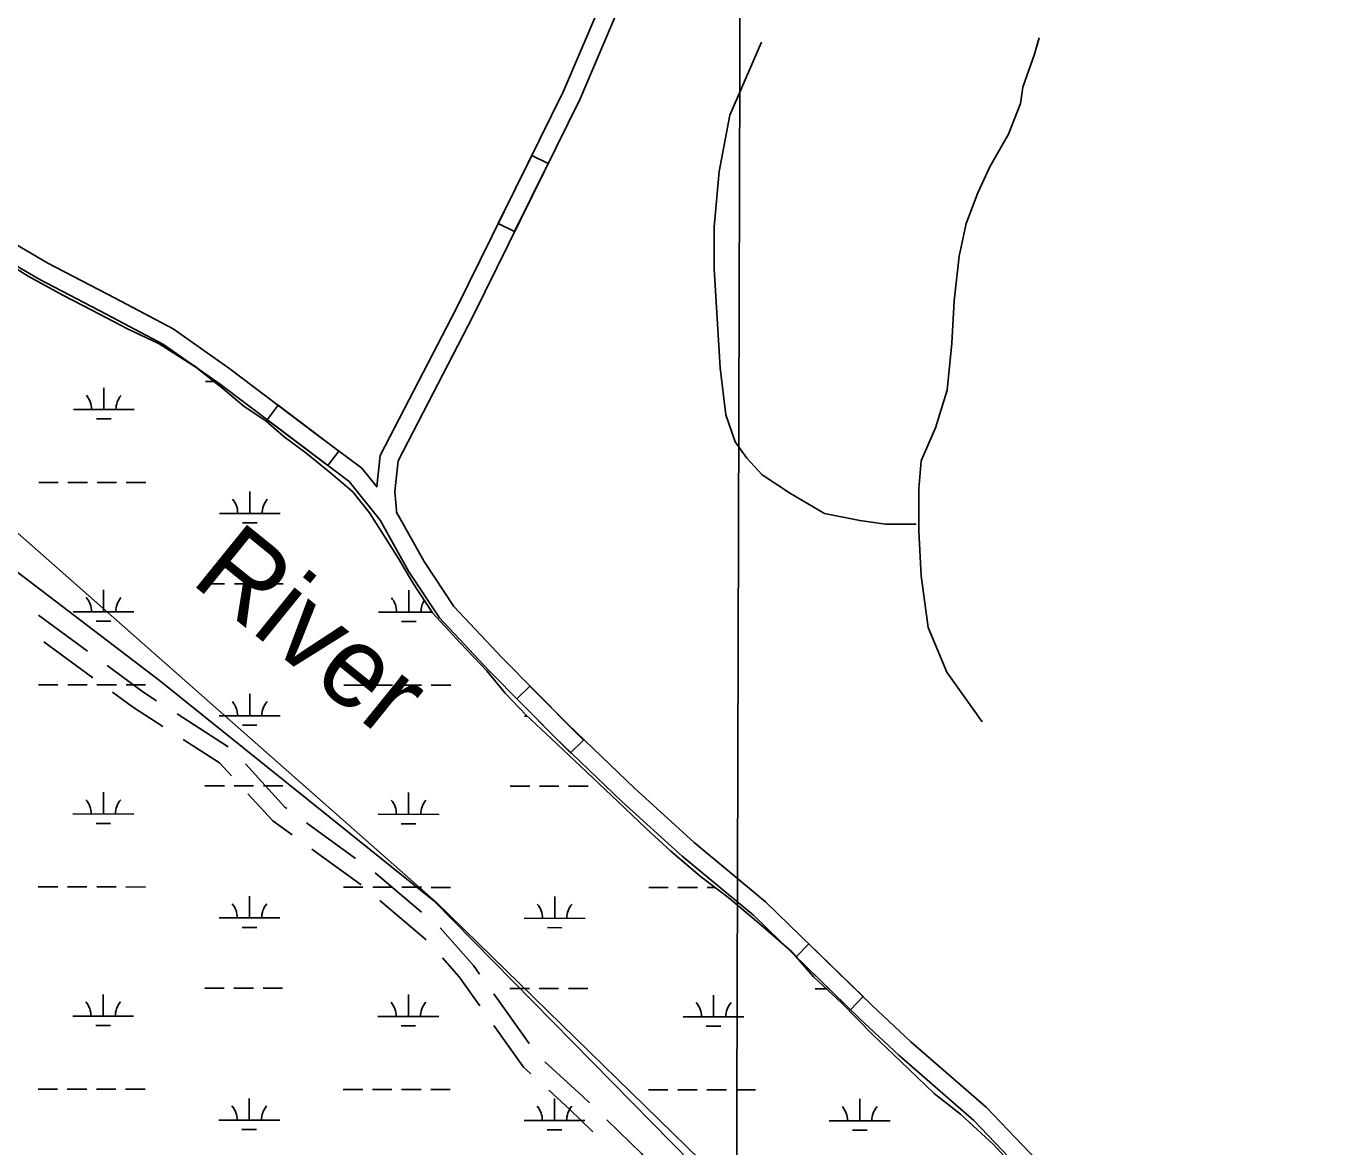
# Model space of a CAD drawing. Extents: x 3148686 to 3186545, y 916144 to 941516.
# Drawn here: x 3180473 to 3182629, y 923149 to 924993 of the extents above; entities that cross this region are included whole.
import ezdxf

# ---------------------------------------------------------------- set-up
doc = ezdxf.new("R2010")
doc.units = 0
for name, color, linetype in [('V-GRID-MAJR', 7, 'Continuous'), ('V-RIVR-IDEN', 7, 'Continuous'), ('V-ROAD-CNTR', 7, 'Continuous'), ('V-SITE-VEGE', 7, 'Continuous'), ('V-TOPO-BNDY', 7, 'Continuous'), ('V-TOPO-SHOR', 7, 'Continuous'), ('V-WETL-SWMP', 7, 'Continuous')]:
    doc.layers.add(name, color=color, linetype=linetype)

msp = doc.modelspace()

# ---------------------------------------------------------------- linework, layer by layer
at = {"layer": 'V-GRID-MAJR'}
msp.add_spline([(3181637, 921463.9), (3181653.7, 927525.9), (3181670.5, 933588.9), (3181687.2, 939651.9), (3181687.2, 939653)], degree=3, dxfattribs=at)
at = {"layer": 'V-ROAD-CNTR'}
for p, q in [((3180493.7, 924024.2), (3180574.2, 923964.9)), ((3180502.6, 923980.4), (3180583.1, 923921.1)), ((3180721.6, 923861.6), (3180805.7, 923807.6)), ((3180934.2, 923682.7), (3181015.1, 923623.8)), ((3180943.2, 923639), (3181024.1, 923580.2)), ((3181047.3, 923600.2), (3181123.6, 923535.5)), ((3181054.8, 923554.5), (3181131, 923489.9)), ((3181242.2, 923401.1), (3181300.2, 923319.6))]:
    msp.add_line(p, q, dxfattribs=at)
for points in [[(3181373.9, 927740.4), (3181371.9, 927570.2), (3181361.5, 926258.3), (3181361.7, 925680.3), (3181359, 925277.6), (3181384.7, 925145.9), (3181411.9, 925084.2), (3181415, 925022), (3181356.9, 924886.2), (3181180.9, 924529.3), (3181055.7, 924286.6), (3181050.1, 924235.6)], [(3179371.8, 925190), (3179480.8, 925127.5), (3179619, 925059.7), (3179853.5, 924931), (3179926.1, 924890.7), (3180041.6, 924821.6), (3180127.2, 924773.6), (3180178.9, 924751.9), (3180355.8, 924683.6), (3180417.8, 924656.3), (3180509.1, 924603.2), (3180619.8, 924545.5), (3180715, 924495.1), (3180808.5, 924429.4), (3180948.2, 924323.7), (3181025.3, 924265.8), (3181050.4, 924234.7)], [(3181445.3, 925016.6), (3181384.2, 924873.6), (3181207.6, 924515.7), (3181084.9, 924277.9), (3181079.4, 924227.3), (3181083.1, 924190.2)], [(3180404.2, 924629.6), (3180494.7, 924576.9), (3180605.9, 924518.9), (3180699.3, 924469.4), (3180790.8, 924405.2), (3180930.2, 924299.7), (3181004.3, 924244), (3181055.7, 924180.3), (3181101.9, 924096.7), (3181153.2, 924019.8), (3181234.2, 923932.9), (3181343.3, 923822.8), (3181452.9, 923717.4), (3181552.2, 923627.4), (3181669.2, 923530.3), (3181843.9, 923360.3), (3181908.2, 923300), (3182031.4, 923192.9), (3182113, 923107.6), (3182184.4, 923012.1), (3182235.5, 922905), (3182253, 922873)], [(3181082.5, 924193.8), (3181127.6, 924112.3), (3181176.8, 924038.5), (3181255.8, 923953.7), (3181364.4, 923844.2), (3181473.4, 923739.3), (3181571.8, 923650), (3181689.2, 923552.6), (3181864.6, 923382), (3181928.3, 923322.2), (3182052.2, 923214.7), (3182135.9, 923127), (3182210.2, 923027.7), (3182262.2, 922918.6), (3182279.3, 922887.4)], [(3180606.4, 923941.1), (3180665.2, 923897.8), (3180687.9, 923883.2)], [(3180615.3, 923897.3), (3180648.2, 923873.1), (3180698, 923841.1)], [(3180731.6, 923819.5), (3180791.2, 923781.3), (3180811, 923759.8)], [(3180833.8, 923779.3), (3180898.8, 923708.4), (3180901.9, 923706.2)], [(3180838, 923730.3), (3180878.7, 923685.9), (3180910.9, 923662.5)], [(3181153.9, 923509.5), (3181209, 923447.7), (3181219, 923433.7)], [(3181157.7, 923460.1), (3181185.5, 923428.9), (3181219.3, 923381.5)], [(3181242.5, 923348.9), (3181291.2, 923280.5), (3181303, 923269.7)], [(3181326, 923289.4), (3181388, 923232.8), (3181399.5, 923221.7)], [(3181332.6, 923242.8), (3181367.5, 923211), (3181405.3, 923174.2)], [(3181428.2, 923193.8), (3181486, 923137.7), (3181495.3, 923120.6)]]:
    msp.add_lwpolyline(points, dxfattribs=at)
for points in [[(3181331.7, 924767.1), (3181276.4, 924655), (3181249.5, 924668.3), (3181304.8, 924780.4)], [(3180887.8, 924369.4), (3180987.4, 924294), (3180969.3, 924270.1), (3180869.7, 924345.5)], [(3181301.7, 923907.4), (3181389.7, 923818.7), (3181368.4, 923797.5), (3181280.4, 923886.3)], [(3181760.2, 923483.6), (3181849.8, 923396.5), (3181828.9, 923375), (3181739.3, 923462.1)]]:
    msp.add_lwpolyline(points, close=True, dxfattribs=at)
at = {"layer": 'V-SITE-VEGE'}
for p, q in [((3180476.4, 924581.7), (3180424, 924614.7)), ((3180533.5, 924550.7), (3180476.4, 924581.7)), ((3180581.2, 924525.8), (3180533.5, 924550.7)), ((3180639.8, 924495.3), (3180581.2, 924525.8)), ((3180692, 924470.4), (3180639.8, 924495.3)), ((3180752.5, 924432.4), (3180692, 924470.4)), ((3180796.8, 924396.9), (3180752.5, 924432.4)), ((3180831.3, 924367.9), (3180796.8, 924396.9)), ((3180868.2, 924343.2), (3180831.3, 924367.9)), ((3180897.4, 924317.6), (3180868.2, 924343.2)), ((3180933.3, 924290.9), (3180897.4, 924317.6)), ((3180974.5, 924257.8), (3180933.3, 924290.9)), ((3181010.3, 924227.2), (3180974.5, 924257.8)), ((3181037.7, 924192.4), (3181010.3, 924227.2)), ((3181061, 924156), (3181037.7, 924192.4)), ((3181085.5, 924117.5), (3181061, 924156)), ((3181109.3, 924077.3), (3181085.5, 924117.5)), ((3181141.5, 924028), (3181109.3, 924077.3)), ((3181187.1, 923978.6), (3181141.5, 924028)), ((3181230.6, 923932.3), (3181187.1, 923978.6)), ((3181261.2, 923895.8), (3181230.6, 923932.3)), ((3181295.5, 923859.3), (3181261.2, 923895.8)), ((3181336.5, 923821.1), (3181295.5, 923859.3)), ((3181385.4, 923774.9), (3181336.5, 923821.1)), ((3181446.4, 923717.7), (3181385.4, 923774.9)), ((3181492.6, 923673.3), (3181446.4, 923717.7)), ((3181533.6, 923635.7), (3181492.6, 923673.3)), ((3181581.7, 923594.9), (3181533.6, 923635.7)), ((3181629.1, 923558.4), (3181581.7, 923594.9)), ((3181685.3, 923511.4), (3181629.1, 923558.4)), ((3181732.3, 923470.1), (3181685.3, 923511.4)), ((3181768.1, 923429.1), (3181732.3, 923470.1)), ((3181814.6, 923386), (3181768.1, 923429.1)), ((3181865.7, 923333.5), (3181814.6, 923386)), ((3181911.5, 923290), (3181865.7, 923333.5)), ((3181966.4, 923237.4), (3181911.5, 923290)), ((3182009.8, 923203.2), (3181966.4, 923237.4)), ((3182064.3, 923152.6), (3182009.8, 923203.2)), ((3182109.5, 923103.1), (3182064.3, 923152.6))]:
    msp.add_line(p, q, dxfattribs=at)
at = {"layer": 'V-TOPO-BNDY'}
msp.add_lwpolyline([(3182628.5, 921460.8), (3182607.5, 921514), (3182576.5, 921592.7), (3182534.1, 921674.1), (3182248.2, 922223.8), (3181901, 922755.5), (3181567.4, 923123.1), (3181143.6, 923554.2), (3180692.5, 923916.7), (3180049.6, 924406.8), (3179377.6, 924817.9), (3178999.1, 925006.1), (3178505.9, 925209.7), (3178087.5, 925336.5), (3177979.5, 925369.2), (3177878, 925391.2)], dxfattribs=at)
at = {"layer": 'V-TOPO-SHOR'}
for points in [[(3178950.7, 925081.7), (3179715.2, 924686), (3180431.4, 924183.5), (3181147.5, 923552.1), (3181720.2, 922992.4), (3182206.9, 922332.6), (3182421.5, 921916.6), (3182578.8, 921601.1), (3182621.7, 921515.1)], [(3182045.3, 923848.8), (3181987.3, 923930.1), (3181956.5, 924003.6), (3181945, 924088.7), (3181941.2, 924162.1), (3181941.3, 924231.7), (3181945.2, 924278.1), (3181968.4, 924332.2), (3181987.8, 924394.1), (3181995.7, 924471.4), (3181999.6, 924541), (3182007.4, 924614.5), (3182019.1, 924668.6), (3182038.4, 924718.8), (3182057.8, 924761.4), (3182088.8, 924815.5), (3182108.2, 924865.7), (3182112.1, 924892.8), (3182131.5, 924946.9), (3182139.3, 924973.9)], [(3181682.5, 924966.7), (3181630.2, 924846.9), (3181612.7, 924754.1), (3181604.8, 924663.2), (3181604.8, 924593.6), (3181614.3, 924431.2), (3181623.8, 924353.9), (3181639.3, 924309.4), (3181658.6, 924282.3), (3181683.7, 924255.2), (3181730, 924224.2), (3181786.1, 924191.3), (3181844.1, 924179.6), (3181886.6, 924173.8), (3181927.2, 924173.7), (3181936.9, 924173.7)]]:
    msp.add_lwpolyline(points, dxfattribs=at)
at = {"layer": 'V-WETL-SWMP'}
for p, q in [((3180476.4, 924581.7), (3180424, 924614.7)), ((3180533.5, 924550.7), (3180476.4, 924581.7)), ((3180581.2, 924525.8), (3180533.5, 924550.7)), ((3180639.8, 924495.3), (3180581.2, 924525.8)), ((3180692, 924470.4), (3180639.8, 924495.3)), ((3180752.5, 924432.3), (3180692, 924470.4)), ((3180796.8, 924396.9), (3180752.5, 924432.3)), ((3180601, 924362.3), (3180601, 924398.3)), ((3180768.1, 924408.6), (3180782.2, 924408.6)), ((3180831.3, 924367.9), (3180796.8, 924396.9)), ((3180551, 924362.4), (3180651, 924362.3)), ((3180868.2, 924343.2), (3180831.3, 924367.9)), ((3180588.9, 924346.9), (3180612.9, 924346.9)), ((3180897.4, 924317.6), (3180868.2, 924343.2)), ((3180933.3, 924290.9), (3180897.4, 924317.6)), ((3180974.5, 924257.8), (3180933.3, 924290.9)), ((3180494, 924242.4), (3180526, 924242.3)), ((3180542, 924242.3), (3180574, 924242.3)), ((3180590, 924242.3), (3180622, 924242.2)), ((3180638, 924242.2), (3180670, 924242.2)), ((3181010.3, 924227.2), (3180974.5, 924257.8)), ((3180841.2, 924191.3), (3180841.3, 924227.3)), ((3181037.7, 924192.4), (3181010.3, 924227.2)), ((3180791.2, 924191.3), (3180891.2, 924191.2)), ((3181061, 924156), (3181037.7, 924192.4)), ((3180829.2, 924175.8), (3180853.2, 924175.8)), ((3181085.5, 924117.5), (3181061, 924156)), ((3181109.3, 924077.3), (3181085.5, 924117.5)), ((3180767.7, 924075.9), (3180799.7, 924075.9)), ((3180815.7, 924075.9), (3180847.7, 924075.8)), ((3180863.7, 924075.8), (3180895.7, 924075.8)), ((3181141.5, 924028), (3181109.3, 924077.3)), ((3180600.6, 924029.7), (3180600.6, 924065.7)), ((3181102.5, 924029.1), (3181102.5, 924065.1)), ((3180550.6, 924029.7), (3180650.6, 924029.6)), ((3181052.5, 924029.2), (3181140.8, 924029.1)), ((3181187.1, 923978.6), (3181141.5, 924028)), ((3180588.6, 924014.2), (3180612.6, 924014.2)), ((3181090.5, 924013.7), (3181114.5, 924013.7)), ((3181230.6, 923932.3), (3181187.1, 923978.6)), ((3181261.2, 923895.8), (3181230.6, 923932.3)), ((3180493.6, 923909.7), (3180525.6, 923909.7)), ((3180541.6, 923909.6), (3180573.6, 923909.6)), ((3180589.6, 923909.6), (3180621.6, 923909.6)), ((3180637.6, 923909.5), (3180669.6, 923909.5)), ((3180995.5, 923909.2), (3181027.5, 923909.1)), ((3181043.5, 923909.1), (3181075.5, 923909.1)), ((3181091.5, 923909.1), (3181123.5, 923909)), ((3181139.5, 923909), (3181171.5, 923909)), ((3180840.9, 923858.6), (3180840.9, 923894.6)), ((3181295.4, 923859.3), (3181261.2, 923895.8)), ((3180790.9, 923858.6), (3180890.9, 923858.5)), ((3181292.8, 923858.1), (3181296.7, 923858.1)), ((3181336.5, 923821.1), (3181295.4, 923859.3)), ((3180828.9, 923843.2), (3180852.9, 923843.1)), ((3181385.4, 923774.9), (3181336.5, 923821.1)), ((3181446.4, 923717.7), (3181385.4, 923774.9)), ((3180600.3, 923697), (3180600.3, 923733)), ((3180767.4, 923743.2), (3180799.4, 923743.2)), ((3180815.4, 923743.2), (3180847.4, 923743.1)), ((3180863.4, 923743.1), (3180895.4, 923743.1)), ((3181102.2, 923696.4), (3181102.2, 923732.4)), ((3181269.3, 923742.7), (3181301.3, 923742.7)), ((3181317.3, 923742.7), (3181349.3, 923742.6)), ((3181365.3, 923742.6), (3181397.3, 923742.6)), ((3181492.6, 923673.2), (3181446.4, 923717.7)), ((3180550.3, 923697), (3180650.3, 923696.9)), ((3180588.2, 923681.6), (3180612.2, 923681.5)), ((3181052.2, 923696.5), (3181152.2, 923696.4)), ((3181090.1, 923681), (3181114.1, 923681)), ((3181533.6, 923635.7), (3181492.6, 923673.2)), ((3181581.7, 923594.9), (3181533.6, 923635.7)), ((3181629.1, 923558.4), (3181581.7, 923594.9)), ((3180493.3, 923577), (3180525.3, 923577)), ((3180541.3, 923577), (3180573.3, 923576.9)), ((3180589.3, 923576.9), (3180621.3, 923576.9)), ((3180637.3, 923576.9), (3180669.3, 923576.8)), ((3180995.2, 923576.5), (3181027.2, 923576.5)), ((3181043.2, 923576.4), (3181075.2, 923576.4)), ((3181091.2, 923576.4), (3181123.2, 923576.4)), ((3181139.2, 923576.3), (3181171.2, 923576.3)), ((3181497.1, 923576), (3181529.1, 923575.9)), ((3181545.1, 923575.9), (3181577.1, 923575.9)), ((3181593.1, 923575.9), (3181606.4, 923575.8)), ((3180840.5, 923525.9), (3180840.6, 923561.9)), ((3181342.5, 923525.4), (3181342.5, 923561.4)), ((3181685.3, 923511.4), (3181629.1, 923558.4)), ((3180790.5, 923526), (3180890.5, 923525.9)), ((3180828.5, 923510.5), (3180852.5, 923510.5)), ((3181292.5, 923525.4), (3181392.5, 923525.3)), ((3181330.4, 923510), (3181354.4, 923509.9)), ((3181732.3, 923470.1), (3181685.3, 923511.4)), ((3181768.1, 923429.1), (3181732.3, 923470.1)), ((3181814.6, 923386), (3181768.1, 923429.1)), ((3180599.9, 923364.3), (3180599.9, 923400.3)), ((3180767, 923410.6), (3180799, 923410.5)), ((3180815, 923410.5), (3180847, 923410.5)), ((3180863, 923410.5), (3180895, 923410.4)), ((3181268.9, 923410), (3181300.9, 923410)), ((3181316.9, 923410), (3181348.9, 923409.9)), ((3181364.9, 923409.9), (3181396.9, 923409.9)), ((3181770.8, 923409.5), (3181789.3, 923409.5)), ((3181101.8, 923363.8), (3181101.8, 923399.8)), ((3181603.7, 923363.2), (3181603.8, 923399.2)), ((3181865.7, 923333.5), (3181814.6, 923386)), ((3180549.9, 923364.4), (3180649.9, 923364.2)), ((3181051.8, 923363.8), (3181151.8, 923363.7)), ((3181553.7, 923363.3), (3181653.7, 923363.2)), ((3180587.9, 923348.9), (3180611.9, 923348.9)), ((3181089.8, 923348.4), (3181113.8, 923348.3)), ((3181591.7, 923347.8), (3181615.7, 923347.8)), ((3181911.5, 923290), (3181865.7, 923333.5)), ((3181966.3, 923237.4), (3181911.5, 923290)), ((3180492.9, 923244.3), (3180524.9, 923244.3)), ((3180540.9, 923244.3), (3180572.9, 923244.3)), ((3180588.9, 923244.2), (3180620.9, 923244.2)), ((3180636.9, 923244.2), (3180668.9, 923244.2)), ((3180840.2, 923193.2), (3180840.2, 923229.2)), ((3180994.8, 923243.8), (3181026.8, 923243.8)), ((3181042.8, 923243.8), (3181074.8, 923243.7)), ((3181090.8, 923243.7), (3181122.8, 923243.7)), ((3181138.8, 923243.7), (3181170.8, 923243.6)), ((3181342.1, 923192.7), (3181342.1, 923228.7)), ((3181496.7, 923243.3), (3181528.7, 923243.3)), ((3181544.7, 923243.2), (3181576.7, 923243.2)), ((3181592.7, 923243.2), (3181624.7, 923243.2)), ((3181640.7, 923243.1), (3181672.7, 923243.1)), ((3181844, 923192.2), (3181844, 923228.2)), ((3182009.8, 923203.2), (3181966.3, 923237.4)), ((3180790.2, 923193.3), (3180890.2, 923193.2)), ((3181292.1, 923192.8), (3181392.1, 923192.7)), ((3181794, 923192.2), (3181894, 923192.1)), ((3182064.3, 923152.6), (3182009.8, 923203.2)), ((3180828.2, 923177.8), (3180852.2, 923177.8)), ((3181330.1, 923177.3), (3181354.1, 923177.3)), ((3181832, 923176.8), (3181856, 923176.7)), ((3182109.5, 923103.1), (3182064.3, 923152.6))]:
    msp.add_line(p, q, dxfattribs=at)
for centre, start, end in [((3180545.7, 924362.9), 359.1678, 40.7115), ((3180656.2, 924362.7), 139.1678, 180.7115), ((3180786, 924191.8), 359.1678, 40.7115), ((3180896.5, 924191.7), 139.1678, 180.7115), ((3180545.4, 924030.2), 359.1678, 40.7115), ((3180655.8, 924030.1), 139.1678, 180.7115), ((3181047.3, 924029.7), 359.1678, 40.7115), ((3181157.8, 924029.5), 147.3437, 180.7115), ((3180785.7, 923859.1), 359.1678, 40.7115), ((3180896.1, 923859), 139.1678, 180.7115), ((3180545, 923697.5), 359.1678, 40.7115), ((3180655.5, 923697.4), 139.1678, 180.7115), ((3181046.9, 923697), 359.1678, 40.7115), ((3181157.4, 923696.9), 139.1678, 180.7115), ((3180785.3, 923526.4), 359.1678, 40.7115), ((3180895.8, 923526.3), 139.1678, 180.7115), ((3181287.2, 923525.9), 359.1678, 40.7115), ((3181397.7, 923525.8), 139.1678, 180.7115), ((3180544.7, 923364.8), 359.1678, 40.7115), ((3180655.1, 923364.7), 139.1678, 180.7115), ((3181046.6, 923364.3), 359.1678, 40.7115), ((3181157.1, 923364.2), 139.1678, 180.7115), ((3181548.5, 923363.8), 359.1678, 40.7115), ((3181659, 923363.7), 139.1678, 180.7115), ((3180785, 923193.8), 359.1678, 40.7115), ((3180895.4, 923193.7), 139.1678, 180.7115), ((3181286.9, 923193.2), 359.1678, 40.7115), ((3181397.3, 923193.1), 139.1678, 180.7115), ((3181788.8, 923192.7), 359.1678, 40.7115), ((3181899.3, 923192.6), 139.1678, 180.7115)]:
    msp.add_arc(centre, 35.2, start, end, dxfattribs=at)

# ---------------------------------------------------------------- texts
at = {"layer": 'V-RIVR-IDEN'}
msp.add_text('River', height=133, rotation=321.0176, dxfattribs=at).set_placement((3180741.4, 924078.5))

doc.saveas('drawing.dxf')
